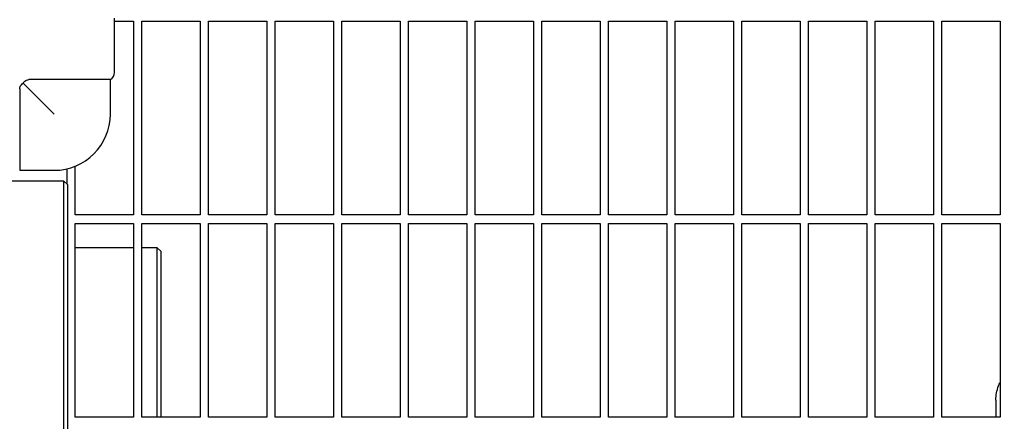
# Model space of a CAD drawing. Header units: inches. Extents: x 24 to 1128, y -74 to 748.
# Tile 536 of 557: x 722 to 737, y 588 to 594. Entities that reach past the tile are written whole.
import ezdxf

# ---------------------------------------------------------------- set-up
doc = ezdxf.new("R2010")
doc.units = ezdxf.units.IN
doc.header["$LTSCALE"] = 32
doc.header["$MEASUREMENT"] = 0
doc.layers.add('Dimension (ANSI)', color=7, linetype='Continuous', lineweight=25)
doc.layers.add('Visible (ANSI)', color=7, linetype='Continuous', lineweight=30)
doc.styles.add('Note Text (ANSI)', font='tahoma.ttf')
doc.dimstyles.new('Architectural (ANSI)', dxfattribs={"dimscale": 32, "dimtxt": 0.125, "dimasz": 0.098425, "dimexe": 0.125, "dimexo": 0.0625, "dimgap": 0.031496, "dimtad": 0, "dimtih": 1, "dimtoh": 1, "dimdec": 4, "dimrnd": 1e-08, "dimzin": 3, "dimdsep": 46, "dimlunit": 4, "dimtxsty": 'Note Text (ANSI)', "dimcen": 0.09, "dimdle": 0.393701, "dimclrd": 256, "dimclre": 256, "dimclrt": 256, "dimadec": 0, "dimazin": 3, "dimtfac": 0.96, "dimtofl": 0, "dimtmove": 0, "dimatfit": 3, "dimfxl": 1, "dimfrac": 2, "dimtolj": 1, "dimtzin": 12, "dimlwd": -1, "dimlwe": -1, "dimarcsym": 0})

# ---------------------------------------------------------------- blocks, each defined once
blk = doc.blocks.new('*D17')
at = {"layer": 'Defpoints', "color": 0, "transparency": 16777216}
for p in [(710.539, 607.711), (710.539, 481.711), (798.741, 481.711)]:
    blk.add_point(p, dxfattribs=at)
at = {"layer": 'Dimension (ANSI)', "transparency": 16777216}
for p, q in [((712.539, 607.711), (802.741, 607.711)), ((798.741, 604.562), (798.741, 544.801)), ((798.741, 484.861), (798.741, 538.622)), ((712.539, 481.711), (802.741, 481.711))]:
    blk.add_line(p, q, dxfattribs=at)
for points in [[(798.216, 604.562), (799.266, 604.562), (798.741, 607.711)], [(798.216, 484.861), (799.266, 484.861), (798.741, 481.711)]]:
    blk.add_solid(points, dxfattribs=at)
at = {"layer": 'Dimension (ANSI)', "transparency": 16777216, "insert": (792.009, 543.793), "char_height": 4, "attachment_point": 1, "style": 'Note Text (ANSI)'}
blk.add_mtext('\\A1;10\'-6"', dxfattribs=at)

msp = doc.modelspace()

# ---------------------------------------------------------------- linework, layer by layer
at = {"layer": 'Visible (ANSI)'}
for p, q in [((723.27434, 593.14891), (723.27434, 593.96141)), ((723.27434, 593.91641), (723.55655, 593.91641)), ((723.55655, 593.91641), (723.55655, 591.01016)), ((723.68155, 591.01016), (723.68155, 593.91641)), ((723.68155, 593.91641), (724.55655, 593.91641)), ((724.55655, 593.91641), (724.55655, 591.01016)), ((724.68155, 591.01016), (724.68155, 593.91641)), ((724.68155, 593.91641), (725.55655, 593.91641)), ((725.55655, 593.91641), (725.55655, 591.01016)), ((725.68155, 591.01016), (725.68155, 593.91641)), ((725.68155, 593.91641), (726.55655, 593.91641)), ((726.55655, 593.91641), (726.55655, 591.01016)), ((726.68155, 591.01016), (726.68155, 593.91641)), ((726.68155, 593.91641), (727.55655, 593.91641)), ((727.55655, 593.91641), (727.55655, 591.01016)), ((727.68155, 591.01016), (727.68155, 593.91641)), ((727.68155, 593.91641), (728.55655, 593.91641)), ((728.55655, 593.91641), (728.55655, 591.01016)), ((728.68155, 591.01016), (728.68155, 593.91641)), ((728.68155, 593.91641), (729.55655, 593.91641)), ((729.55655, 593.91641), (729.55655, 591.01016)), ((729.68155, 591.01016), (729.68155, 593.91641)), ((729.68155, 593.91641), (730.55655, 593.91641)), ((730.55655, 593.91641), (730.55655, 591.01016)), ((730.68155, 591.01016), (730.68155, 593.91641)), ((730.68155, 593.91641), (731.55655, 593.91641)), ((731.55655, 593.91641), (731.55655, 591.01016)), ((731.68155, 591.01016), (731.68155, 593.91641)), ((731.68155, 593.91641), (732.55655, 593.91641)), ((732.55655, 593.91641), (732.55655, 591.01016)), ((732.68155, 591.01016), (732.68155, 593.91641)), ((732.68155, 593.91641), (733.55655, 593.91641)), ((733.55655, 593.91641), (733.55655, 591.01016)), ((733.68155, 591.01016), (733.68155, 593.91641)), ((733.68155, 593.91641), (734.55655, 593.91641)), ((734.55655, 593.91641), (734.55655, 591.01016)), ((734.68155, 591.01016), (734.68155, 593.91641)), ((734.68155, 593.91641), (735.55655, 593.91641)), ((735.55655, 593.91641), (735.55655, 591.01016)), ((735.68155, 591.01016), (735.68155, 593.91641)), ((735.68155, 593.91641), (736.55655, 593.91641)), ((736.55655, 593.91641), (736.55655, 591.01016)), ((721.9032, 592.9888), (722.36809, 592.52391)), ((723.21184, 593.04066), (721.98777, 593.04066)), ((723.21184, 592.52391), (723.21184, 593.04066)), ((721.85134, 592.90424), (721.85134, 591.68016)), ((721.85134, 591.68016), (722.36809, 591.68016)), ((722.55655, 591.70148), (722.55655, 591.47776)), ((722.68155, 591.01016), (722.68155, 591.74055)), ((719.5687, 591.52391), (722.5104, 591.52391)), ((722.5104, 591.52391), (722.5729, 591.46141)), ((722.5104, 591.52383), (722.5104, 571.52391)), ((722.5729, 571.58641), (722.5729, 591.46133)), ((723.55655, 591.01016), (722.68155, 591.01016)), ((724.55655, 591.01016), (723.68155, 591.01016)), ((725.55655, 591.01016), (724.68155, 591.01016)), ((726.55655, 591.01016), (725.68155, 591.01016)), ((727.55655, 591.01016), (726.68155, 591.01016)), ((728.55655, 591.01016), (727.68155, 591.01016)), ((729.55655, 591.01016), (728.68155, 591.01016)), ((730.55655, 591.01016), (729.68155, 591.01016)), ((731.55655, 591.01016), (730.68155, 591.01016)), ((732.55655, 591.01016), (731.68155, 591.01016)), ((733.55655, 591.01016), (732.68155, 591.01016)), ((734.55655, 591.01016), (733.68155, 591.01016)), ((735.55655, 591.01016), (734.68155, 591.01016)), ((736.55655, 591.01016), (735.68155, 591.01016)), ((722.68155, 587.97891), (722.68155, 590.88516)), ((722.68155, 590.88516), (723.55655, 590.88516)), ((723.55655, 590.88516), (723.55655, 587.97891)), ((723.68155, 587.97891), (723.68155, 590.88516)), ((723.68155, 590.88516), (724.55655, 590.88516)), ((724.55655, 590.88516), (724.55655, 587.97891)), ((724.68155, 587.97891), (724.68155, 590.88516)), ((724.68155, 590.88516), (725.55655, 590.88516)), ((725.55655, 590.88516), (725.55655, 587.97891)), ((725.68155, 587.97891), (725.68155, 590.88516)), ((725.68155, 590.88516), (726.55655, 590.88516)), ((726.55655, 590.88516), (726.55655, 587.97891)), ((726.68155, 587.97891), (726.68155, 590.88516)), ((726.68155, 590.88516), (727.55655, 590.88516)), ((727.55655, 590.88516), (727.55655, 587.97891)), ((727.68155, 587.97891), (727.68155, 590.88516)), ((727.68155, 590.88516), (728.55655, 590.88516)), ((728.55655, 590.88516), (728.55655, 587.97891)), ((728.68155, 587.97891), (728.68155, 590.88516)), ((728.68155, 590.88516), (729.55655, 590.88516)), ((729.55655, 590.88516), (729.55655, 587.97891)), ((729.68155, 587.97891), (729.68155, 590.88516)), ((729.68155, 590.88516), (730.55655, 590.88516)), ((730.55655, 590.88516), (730.55655, 587.97891)), ((730.68155, 587.97891), (730.68155, 590.88516)), ((730.68155, 590.88516), (731.55655, 590.88516)), ((731.55655, 590.88516), (731.55655, 587.97891)), ((731.68155, 587.97891), (731.68155, 590.88516)), ((731.68155, 590.88516), (732.55655, 590.88516)), ((732.55655, 590.88516), (732.55655, 587.97891)), ((732.68155, 587.97891), (732.68155, 590.88516)), ((732.68155, 590.88516), (733.55655, 590.88516)), ((733.55655, 590.88516), (733.55655, 587.97891)), ((733.68155, 587.97891), (733.68155, 590.88516)), ((733.68155, 590.88516), (734.55655, 590.88516)), ((734.55655, 590.88516), (734.55655, 587.97891)), ((734.68155, 587.97891), (734.68155, 590.88516)), ((734.68155, 590.88516), (735.55655, 590.88516)), ((735.55655, 590.88516), (735.55655, 587.97891)), ((735.68155, 587.97891), (735.68155, 590.88516)), ((735.68155, 590.88516), (736.55655, 590.88516)), ((736.55655, 590.88516), (736.55655, 587.97891)), ((722.68155, 590.52391), (723.55655, 590.52391)), ((723.68155, 590.52391), (723.90832, 590.52391)), ((723.90832, 590.52391), (723.90832, 587.9789)), ((723.90832, 590.52391), (723.97082, 590.46141)), ((723.97082, 587.9789), (723.97082, 590.46141)), ((736.4923, 588.234), (736.4923, 587.97891)), ((723.55655, 587.97891), (722.68155, 587.97891)), ((724.55655, 587.97891), (723.68155, 587.97891)), ((725.55655, 587.97891), (724.68155, 587.97891)), ((726.55655, 587.97891), (725.68155, 587.97891)), ((727.55655, 587.97891), (726.68155, 587.97891)), ((728.55655, 587.97891), (727.68155, 587.97891)), ((729.55655, 587.97891), (728.68155, 587.97891)), ((730.55655, 587.97891), (729.68155, 587.97891)), ((731.55655, 587.97891), (730.68155, 587.97891)), ((732.55655, 587.97891), (731.68155, 587.97891)), ((733.55655, 587.97891), (732.68155, 587.97891)), ((734.55655, 587.97891), (733.68155, 587.97891)), ((735.55655, 587.97891), (734.68155, 587.97891)), ((736.55655, 587.97891), (735.68155, 587.97891))]:
    msp.add_line(p, q, dxfattribs=at)
for centre, radius, start in [((723.14934, 593.14891), 0.125, 300), ((722.36809, 592.52391), 0.84375, 270)]:
    msp.add_arc(centre, radius, start, 0, dxfattribs=at)
for points, knots in [([(721.85134, 592.90424), (721.85134, 592.91053), (721.85206, 592.91674), (721.85496, 592.92879), (721.85709, 592.93453), (721.86421, 592.94869), (721.86993, 592.95643), (721.88382, 592.97193), (721.8934, 592.98091), (721.9032, 592.9888)], [-0.452725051, -0.452725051, -0.452725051, -0.452725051, -0.39374992, -0.39374992, -0.335755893, -0.335755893, -0.245387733, -0.245387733, -0.144725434, -0.144725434, -0.144725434, -0.144725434]), ([(721.9032, 592.9888), (721.90506, 592.9911), (721.90694, 592.99335), (721.914, 593.00151), (721.92145, 593.00957), (721.93713, 593.0233), (721.94506, 593.02893), (721.96698, 593.03924), (721.97867, 593.04066), (721.98777, 593.04066)], [-0.208322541, -0.208322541, -0.208322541, -0.208322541, -0.187392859, -0.187392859, -0.13036023, -0.13036023, -0.07767244, -0.07767244, 0, 0, 0, 0]), ([(736.4923, 588.234), (736.4923, 588.30652), (736.50617, 588.37901), (736.53998, 588.46551), (736.54785, 588.48315), (736.55655, 588.50046)], [4.71238898, 4.71238898, 4.71238898, 4.71238898, 5.021220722, 5.021220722, 5.101797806, 5.101797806, 5.101797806, 5.101797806])]:
    msp.add_open_spline(points, degree=3, knots=knots, dxfattribs=at)

# ---------------------------------------------------------------- dimensions: what is measured, and where the dimension line sits
at = {"layer": 'Dimension (ANSI)'}
dim = msp.add_linear_dim(base=(798.7409, 481.71141), p1=(710.53905, 607.71141), p2=(710.53905, 481.71141), angle=90, dimstyle='Architectural (ANSI)', override={"dimgap": 0.031496, "dimdec": 4, "dimlfac": 1, "dimtol": 0, "dimlim": 0, "dimtp": 0, "dimtm": 0, "dimtdec": 2, "dimatfit": 1}, dxfattribs=at)
dim.commit()
dim.dimension.update_dxf_attribs({"geometry": '*D17', "text_midpoint": (798.7409, 541.71141), "dimtype": 160})

doc.saveas('drawing.dxf')
